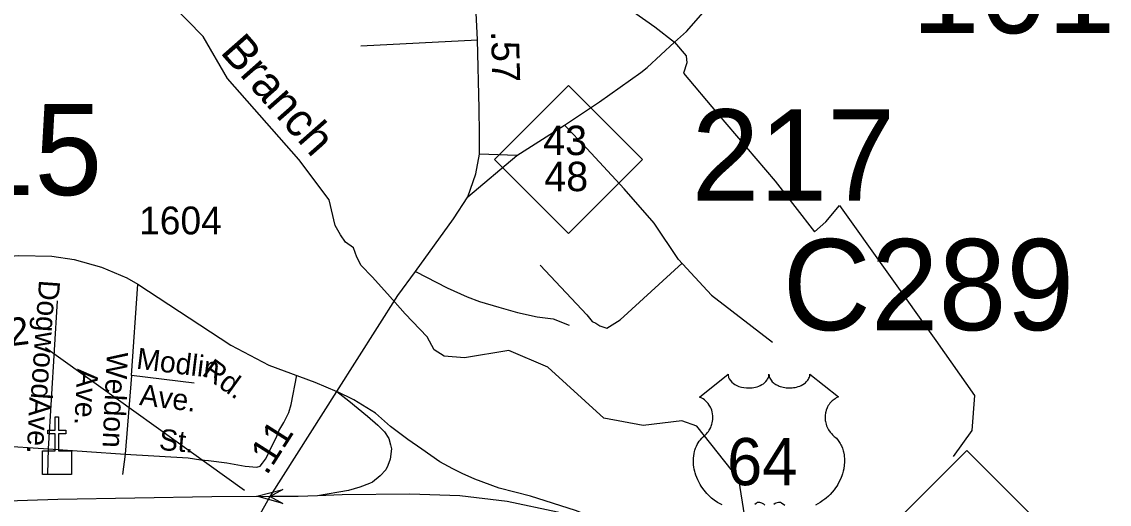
# Model space of a CAD drawing. Extents: x 2220236 to 2384410, y 720751 to 894131.
# Drawn here: x 2352437 to 2357329, y 808068 to 810239 of the extents above; entities that cross this region are included whole.
import ezdxf

# ---------------------------------------------------------------- set-up
doc = ezdxf.new("R2010")
doc.units = 0
doc.layers.add('Default', color=7, linetype='Continuous')

msp = doc.modelspace()

# ---------------------------------------------------------------- linework, layer by layer
at = {"layer": 'Default'}
for p, q in [((2353962.5, 810131.5), (2354486.1, 810157.7)), ((2355373.5, 810147.1), (2355427.3, 810195.1)), ((2354663, 809636.9), (2354878.5, 809774.5)), ((2354443, 809451), (2354663, 809636.9)), ((2354663, 809636.9), (2354496.5, 809642.9)), ((2352930.6, 808647.6), (2352959.4, 809059)), ((2352556.7, 808317.2), (2352598.1, 808983.9)), ((2353438.1, 808129.9), (2352542.7, 808771.9)), ((2352930.6, 808647.6), (2352901.1, 808293.2)), ((2353212.9, 808612.9), (2352930.6, 808647.6)), ((2352206.6, 808340.9), (2352556.7, 808317.2)), ((2352553.5, 808204.5), (2352556.7, 808317.2)), ((2352556.7, 808317.2), (2352901.1, 808293.2)), ((2352901.1, 808293.2), (2352890, 808201.2))]:
    msp.add_line(p, q, dxfattribs=at)
for points in [[(2355427.3, 810195.1), (2355660, 810461.7), (2355975.7, 810809.3), (2356311.4, 811159.4), (2356471.4, 811323.2), (2356540.7, 811384)], [(2353854.3, 808574.8), (2354127.8, 809007), (2354207.2, 809116), (2354379, 809352.1), (2354443, 809451), (2354478.6, 809554.4), (2354496.5, 809642.9), (2354496.5, 809735.1), (2354495, 809848.2), (2354486.1, 810157.7), (2354477.2, 810340.5), (2354455.9, 811031.5)], [(2355720.9, 807813.9), (2355662.6, 808180.8), (2355472.8, 808419.5), (2355405.7, 808443), (2355231.6, 808422.8), (2355055.7, 808455), (2354803.7, 808684.3), (2354627.7, 808759.2), (2354428, 808727.5), (2354337.2, 808733.9), (2354291.7, 808763.4), (2354260.1, 808821.5), (2354160.8, 808925), (2354081.6, 809014.7), (2354013, 809091.8), (2353963.4, 809142.5), (2353943.3, 809180.5), (2353928.5, 809221.7), (2353893.7, 809247), (2353870.4, 809279.8), (2353847.2, 809323), (2353819.6, 809438.4), (2353683.7, 809619.9), (2353362.6, 809984.3), (2353252.6, 810173.4), (2353033.7, 810397.5)], [(2354477.2, 810340.5), (2354555.9, 810347.2), (2354778.9, 810348.7), (2354893.4, 810348.7), (2354970.7, 810348.7), (2355024.2, 810348.7), (2355064.3, 810339.8), (2355119.3, 810321.9), (2355189.2, 810283.2), (2355284.4, 810216.3), (2355373.5, 810147.1)], [(2354878.5, 809774.5), (2355035.3, 809878.4), (2355221.6, 810010.6), (2355250.7, 810033.6), (2355373.5, 810147.1)], [(2355373.5, 810147.1), (2355425.8, 810085.2), (2355427.9, 810053.9), (2355413.3, 810007.9), (2355565.3, 809827.7), (2355825.2, 809522.1), (2356003.4, 809293.9), (2356053.9, 809338.8), (2356115.7, 809411.9), (2356548.3, 808804.9), (2356722.4, 808557.7), (2356711.1, 808400.3), (2356626.9, 808282.3)], [(2355391.6, 809169), (2355281.7, 809332.8), (2355145.9, 809487.5), (2354978.8, 809669.3), (2354878.5, 809774.5)], [(2350802.8, 809416), (2351050, 809256.7), (2351296.2, 809145.8), (2351441.6, 809105.9), (2351534.8, 809097), (2351675.3, 809101.7), (2352261.3, 809175.5), (2352422.7, 809187.7), (2352571.4, 809184.7), (2352672.5, 809169.8), (2352795.9, 809135.6), (2352908.8, 809086.5), (2352959.4, 809059), (2353377.1, 808783.8), (2353548.1, 808693.8), (2353754.7, 808618), (2353854.3, 808574.8)], [(2354768.2, 809143.6), (2354978.8, 808921), (2355003.2, 808890.5), (2355019.1, 808882.5), (2355037.3, 808870.9), (2355068.6, 808860.4), (2355129.2, 808898.1), (2355407, 809152.3)], [(2355391.6, 809169), (2355539.6, 809008.8), (2355630.3, 808937.9), (2355814.4, 808797.7)], [(2354207.2, 809116), (2354350.8, 809041.2), (2354440, 809001), (2354496.5, 808980.2), (2354582.7, 808954.9), (2354666.8, 808930.3), (2354755, 808911.3), (2354827, 808902.3), (2354899.2, 808873.2)], [(2352901.1, 808293.2), (2353185.2, 808277.2), (2353242.4, 808268.6), (2353276.6, 808265.2), (2353358.9, 808254.9), (2353441.2, 808240), (2353493.7, 808234.3), (2353508.6, 808238.9), (2353518.9, 808252.6), (2353532.6, 808270.9), (2353544, 808290.3), (2353561.1, 808329.2), (2353581.7, 808366.9), (2353593.1, 808397.8), (2353616, 808436.6), (2353637.7, 808481.2), (2353648, 808517.2), (2353673.9, 808648.7)], [(2355586.8, 808065), (2355578.7, 808069.2), (2355565.9, 808076.5), (2355550.8, 808086.9), (2355539.5, 808096.1), (2355531.2, 808103.7), (2355518.9, 808116.1), (2355511.8, 808124.3), (2355500.5, 808138.8), (2355493.3, 808149.4), (2355488.6, 808157.2), (2355481.8, 808169.6), (2355478, 808177.4), (2355473.1, 808188.8), (2355469.3, 808199.3), (2355466.1, 808209.1), (2355464.4, 808215.4), (2355462, 808226.5), (2355460.5, 808234.3), (2355459, 808245), (2355458.2, 808256.3), (2355458.1, 808266.7), (2355458.4, 808275.4), (2355459.4, 808285.5), (2355461.1, 808296.2), (2355463.1, 808305.4), (2355465, 808312), (2355467.7, 808320.1), (2355471.3, 808329), (2355475.6, 808337.5), (2355479.6, 808344.5), (2355484.7, 808352.1), (2355489.7, 808358.6), (2355496.3, 808365.7), (2355503.1, 808372.3), (2355509.4, 808377.4), (2355516.8, 808384.7), (2355520.7, 808389.1), (2355525.4, 808395.2), (2355529.1, 808400.9), (2355532.1, 808406), (2355536, 808413.5), (2355538.3, 808419.2), (2355541.3, 808427.8), (2355542.8, 808433.9), (2355544.3, 808441.7), (2355545.3, 808449.1), (2355545.7, 808458.3), (2355545.4, 808465.9), (2355544.5, 808474.8), (2355542.8, 808483.3), (2355540.8, 808490.7), (2355537.6, 808499.2), (2355534.7, 808505.5), (2355529.7, 808513.9), (2355524.3, 808521.7), (2355518.6, 808528.1), (2355512.9, 808533.8), (2355507.4, 808538.1), (2355502.2, 808541.8), (2355495.7, 808545.8), (2355489.4, 808548.9), (2355485.4, 808550.5), (2355614, 808652.9), (2355614.4, 808647.6), (2355615.6, 808641.3), (2355616.6, 808638), (2355619.6, 808631.8), (2355624.5, 808624.4), (2355631.2, 808617.2), (2355638.9, 808610.9), (2355644.1, 808607.5), (2355652.9, 808602.8), (2355662.8, 808598.6), (2355673.9, 808595.5), (2355685.2, 808593.2), (2355697.6, 808591.8), (2355709.8, 808591.6), (2355723, 808592.6), (2355737.6, 808595.4), (2355744.4, 808597.1), (2355751.9, 808599.7), (2355758.9, 808602.6), (2355766.6, 808606.7), (2355772.7, 808610.6), (2355777.5, 808614.1), (2355784.4, 808620.7), (2355789.8, 808627.4), (2355792.1, 808631.2), (2355794, 808634.9), (2355796.7, 808642.6), (2355797.5, 808646.1), (2355798, 808653.2), (2355798.5, 808647.2), (2355799.1, 808643.5), (2355800.1, 808639.8), (2355801.6, 808636), (2355804.3, 808630.5), (2355807.4, 808625.9), (2355813.1, 808619.2), (2355816.7, 808615.8), (2355819.9, 808613.2), (2355828.7, 808607.2), (2355838.9, 808602), (2355843.9, 808599.8), (2355849.1, 808598), (2355855.6, 808596), (2355862.4, 808594.4), (2355869, 808593.2), (2355875.9, 808592.3), (2355882.9, 808591.7), (2355888.6, 808591.6), (2355895.5, 808591.7), (2355902, 808592), (2355908.6, 808592.8), (2355915.9, 808594), (2355921.8, 808595.3), (2355929.5, 808597.3), (2355936.5, 808599.9), (2355942.6, 808602.5), (2355950.6, 808606.7), (2355957.1, 808610.7), (2355961.8, 808614.5), (2355967.4, 808619.7), (2355972.7, 808625.8), (2355975.8, 808630.3), (2355978, 808635), (2355980.1, 808639.8), (2355981.3, 808645), (2355981.9, 808649.5), (2355982.1, 808653.3), (2356110.7, 808550.9), (2356107.6, 808549.7), (2356100.6, 808546.3), (2356095.1, 808543), (2356086.3, 808536.8), (2356082.5, 808533.4), (2356078.7, 808529.8), (2356075.2, 808526), (2356072.1, 808522.4), (2356068.4, 808517.3), (2356065, 808512.1), (2356061.8, 808506.4), (2356059.4, 808501.5), (2356055.4, 808491.1), (2356053.5, 808484.6), (2356052.3, 808479), (2356050.8, 808467.6), (2356050.4, 808462.1), (2356050.4, 808456.7), (2356050.7, 808451), (2356051.2, 808445.5), (2356052.2, 808439.8), (2356053.1, 808434.8), (2356054.7, 808428.7), (2356057, 808421.5), (2356059.8, 808414.6), (2356065.7, 808403.4), (2356073.3, 808392), (2356078.7, 808385.7), (2356084, 808380.2), (2356091.9, 808373.5), (2356096.2, 808369.7), (2356101.1, 808364.8), (2356109.2, 808355.4), (2356112.5, 808351), (2356115.8, 808346.1), (2356118.8, 808341), (2356121.8, 808335.5), (2356124.3, 808330.7), (2356128.8, 808319.7), (2356132.1, 808309), (2356133.6, 808303.4), (2356136, 808290.7), (2356136.9, 808284.5), (2356137.9, 808272.2), (2356137.9, 808257.3), (2356136.8, 808243.2), (2356134.1, 808226.7), (2356131.9, 808216.8), (2356128.6, 808205.3), (2356125.3, 808195.4), (2356119.4, 808180.7), (2356114.2, 808170.1), (2356107.4, 808157.6), (2356102.8, 808150.1), (2356097.4, 808142), (2356090.7, 808132.8), (2356082.8, 808122.9), (2356073.3, 808112.5), (2356065.6, 808104.8), (2356055.6, 808095.8), (2356049.5, 808090.8), (2356040.8, 808084.3), (2356029, 808076.4), (2356017.3, 808069.6), (2356007.3, 808064.5)], [(2353554.6, 808103.3), (2353854.3, 808574.8)], [(2353854.3, 808574.8), (2353907.9, 808533.5), (2353991.8, 808464.3), (2354037.9, 808423.2), (2354069.1, 808393.5), (2354087.2, 808363.9), (2354095.5, 808335.9), (2354099.6, 808316.8), (2354093.2, 808270.3), (2354082.7, 808241.8), (2354074.1, 808222.3), (2354049.4, 808196), (2354014.1, 808168.1), (2354000.9, 808161.5), (2353957.3, 808145), (2353906.3, 808130.2), (2353767.5, 808106.1)], [(2355239.1, 807906.7), (2355064.5, 807986.1), (2354927.9, 808040.4), (2354725.6, 808103.8), (2354584.1, 808140), (2354475.5, 808181.2), (2354417.9, 808205.9), (2354375.1, 808227.3), (2354317.6, 808258.6), (2354236.9, 808316.2), (2354172.8, 808359), (2354095.5, 808418.2), (2354028, 808477.5), (2353930.9, 808538.4), (2353854.3, 808574.8)], [(2353554.6, 808103.3), (2353292.3, 808101.9), (2352598.6, 808089), (2352279.6, 808078.6), (2352135, 808078.6), (2351939.7, 808072.6), (2351738.5, 808074.1), (2351569.3, 808085.3), (2351380.1, 808100.2), (2351271.2, 808112.1), (2351143.8, 808129.3), (2351020.1, 808150.2), (2350881.5, 808181.5), (2350584.8, 808260.5), (2350389.6, 808323.2), (2350199.5, 808394), (2350056.4, 808449.2), (2349944.7, 808498.2)], [(2353510.9, 808026.2), (2353543.3, 808085.5), (2353554.6, 808103.3)], [(2353767.5, 808106.1), (2353679.9, 808103.2), (2353554.6, 808103.3)], [(2355239.1, 807906.7), (2355068, 807969.2), (2354846.8, 808033), (2354620.5, 808081.1), (2354407.1, 808105.8), (2354182.1, 808113.7), (2353877.7, 808109.8), (2353767.5, 808106.1)], [(2355779.4, 808064.2), (2355774.6, 808068.2), (2355769.4, 808071.3), (2355765.3, 808073.4), (2355761.5, 808074.9), (2355756.8, 808076), (2355753, 808076.3), (2355749.9, 808076.2), (2355745.6, 808075.3), (2355739.8, 808071.1), (2355734.3, 808067.3)], [(2355869.8, 808062.8), (2355853.9, 808072.8), (2355849.3, 808075.2), (2355846.7, 808075.9), (2355840.5, 808076.2), (2355834.8, 808075), (2355828.8, 808072.7), (2355825.3, 808070.8), (2355820.5, 808067.6)]]:
    msp.add_lwpolyline(points, dxfattribs=at)
for points in [[(2354562.9, 809618.7), (2354895.9, 809951.7), (2355228.9, 809618.7), (2354895.9, 809285.7)], [(2352529.4, 808308.7), (2352586.3, 808308.8), (2352586.3, 808385), (2352554.3, 808385), (2352554.3, 808401), (2352586.3, 808401), (2352586.3, 808461.1), (2352602.3, 808461.1), (2352602.3, 808401), (2352634.3, 808401), (2352634.3, 808385), (2352602.3, 808385), (2352602.3, 808308.8), (2352660, 808308.7), (2352660, 808202.3), (2352529.4, 808202.3)], [(2356355.3, 807977.1), (2356688.3, 808310.1), (2357021.3, 807977.1), (2356688.3, 807644.1)], [(2353611, 808071), (2353493.7, 808104.1), (2353611.8, 808134.1), (2353554.6, 808103.3)]]:
    msp.add_lwpolyline(points, close=True, dxfattribs=at)

# ---------------------------------------------------------------- texts
for s, height, p in [('101', 410.1, (2356440.6, 810188)), ('215', 410.1, (2351883.7, 809459.3)), ('217', 410.1, (2355450.1, 809434.9)), ('43', 132.5, (2354782.5, 809639.2)), ('48', 132.5, (2354787.5, 809476.9)), ('1604', 125, (2352964.6, 809282.6)), ('C289', 410.1, (2355859.9, 808851.4)), ('64', 212.5, (2355609.8, 808153.6))]:
    msp.add_text(s, height=height, dxfattribs=at).set_placement(p)
for s, height, rotation, p in [('Branch', 150, 311.3889, (2353325.4, 810100.9)), ('.57', 125, 271.647, (2354547.5, 810197.1)), ('Dogwood', 95, 265.9483, (2352514.6, 809079.2)), ('.02', 125, 7.039, (2352244.3, 808761.5)), ('Weldon', 95, 267.2466, (2352820.2, 808754.6)), ('Modlin', 95, 352.9928, (2352949.1, 808678.4)), ('Rd.', 95, 324.1698, (2353242.7, 808652)), ('Ave.', 95, 267.0607, (2352686.2, 808678.9)), ('Ave.', 95, 352.9928, (2352962.8, 808514.9)), ('Ave.', 95, 267.2372, (2352471.6, 808550.9)), ('St.', 95, 355.045, (2353051.5, 808313.1)), ('.11', 125, 57.5657, (2353538.8, 808194.9))]:
    msp.add_text(s, height=height, rotation=rotation, dxfattribs=at).set_placement(p)

doc.saveas('drawing.dxf')
